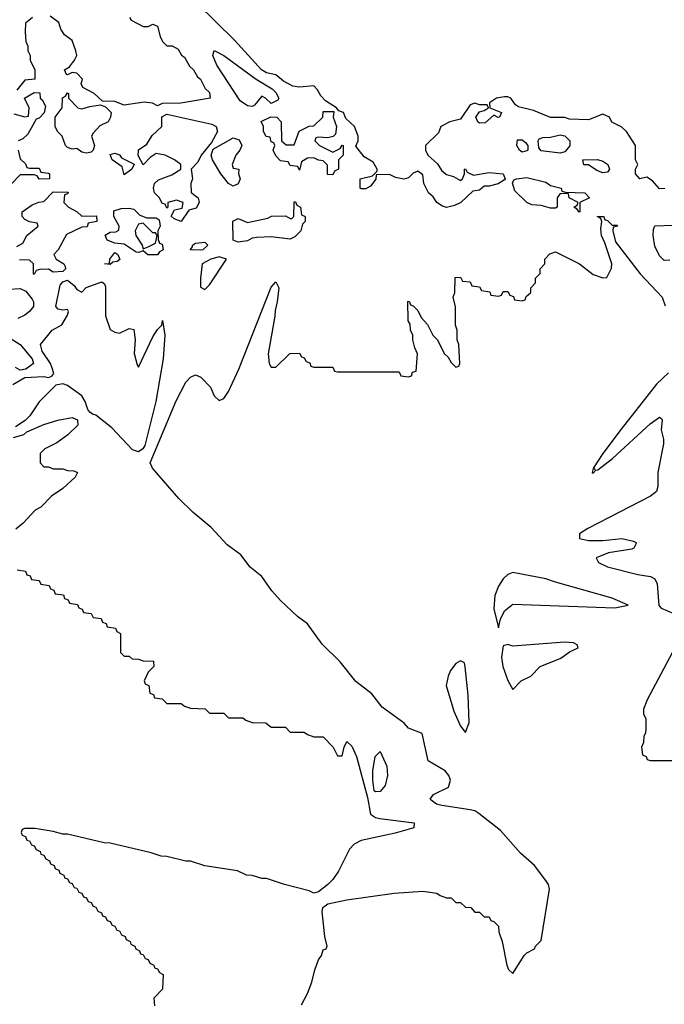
# Model space of a CAD drawing. Header units: inches. Extents: x 2601682 to 2755810, y 449311 to 584050.
# Tile 384 of 505: x 2722948 to 2725670, y 501264 to 505421. Entities that reach past the tile are written whole.
import ezdxf

# ---------------------------------------------------------------- set-up
doc = ezdxf.new("R2010")
doc.units = ezdxf.units.IN
doc.header["$MEASUREMENT"] = 0
doc.layers.add('C7520', color=7, linetype='Continuous')

msp = doc.modelspace()

# ---------------------------------------------------------------- linework, layer by layer
at = {"layer": 'C7520', "color": 2, "elevation": 2}
for points in [[(2725671.6, 504708.4), (2725650, 504708), (2725620.4, 504740.4), (2725596.4, 504756.4), (2725566, 504750), (2725548, 504770), (2725548, 504790), (2725558, 504810), (2725548, 504830), (2725548, 504890), (2725510, 504948.7), (2725490, 504968), (2725448.9, 504988.9), (2725438, 505010), (2725410, 505022), (2725350, 504998), (2725270, 505002), (2725250, 505008.7), (2725188.9, 505008.9), (2725117.5, 505037.5), (2725054, 505054), (2725042, 505062), (2725022, 505090), (2725010, 505096), (2724995.5, 505095.5), (2724962, 505090), (2724932, 505070), (2724934, 505050), (2724982, 505030), (2724974, 505010), (2724968.4, 505008.4), (2724950, 505018), (2724914, 504986), (2724890, 504984), (2724882, 504990), (2724874, 505010), (2724890, 505032), (2724910, 505038), (2724928, 505050), (2724922, 505062), (2724890, 505062), (2724870, 505068.7), (2724850, 505062), (2724810, 505002), (2724764.7, 504990), (2724726, 504970), (2724716.8, 504943.2), (2724662, 504890), (2724662, 504870), (2724671.3, 504850), (2724713, 504813), (2724730, 504782.8), (2724750, 504767.3), (2724779.8, 504759.8), (2724810, 504742), (2724818, 504750), (2724826, 504770), (2724826, 504790), (2724830, 504792), (2724838, 504778), (2724864.7, 504764.7), (2724930, 504776), (2724990, 504770.8), (2724998, 504750), (2724994.8, 504745.2), (2724968.4, 504728.4), (2724930, 504718), (2724910, 504718), (2724890, 504701.2), (2724862, 504698), (2724810.7, 504649.3), (2724783.5, 504636.5), (2724750, 504629.2), (2724733.6, 504633.6), (2724710, 504649), (2724694, 504674), (2724674, 504690), (2724654, 504730), (2724650, 504766), (2724630, 504782), (2724610, 504773.2), (2724590, 504754), (2724570, 504748.7), (2724534.6, 504754.6), (2724510, 504768), (2724454, 504766), (2724451.6, 504748.4), (2724430, 504718), (2724410, 504708), (2724390, 504708), (2724386, 504710), (2724386, 504750), (2724438, 504762), (2724458, 504782), (2724458, 504790), (2724440.4, 504820.4), (2724403.1, 504843.1), (2724367.3, 504887.3), (2724378, 504910), (2724378, 504930), (2724362, 504970), (2724324.7, 505004.7), (2724315.3, 505030), (2724296.4, 505036.4), (2724286, 505050), (2724239, 505079), (2724219.3, 505099.3), (2724205.6, 505125.6), (2724190, 505142), (2724130, 505137.2), (2724101.2, 505141.2), (2724061.5, 505161.5), (2724030, 505188.7), (2723990, 505197.2), (2723969.2, 505209.2), (2723854.9, 505334.9), (2723698, 505490)], [(2723002, 505430), (2722972.7, 505407.3), (2722972, 505370), (2722974, 505330), (2722982, 505310), (2722982, 505290), (2722992, 505270), (2722992, 505250), (2723012, 505210), (2723012, 505170), (2722970, 505166), (2722936, 505124)], [(2723412, 505430), (2723419.6, 505419.6), (2723470, 505392), (2723490, 505392), (2723510, 505402), (2723530, 505394), (2723541, 505350), (2723551.3, 505330), (2723570, 505311.3), (2723591.6, 505311.6), (2723616.9, 505296.9), (2723631.6, 505271.6), (2723643.6, 505263.6), (2723665.4, 505225.4), (2723682, 505210), (2723699.6, 505179.6), (2723712, 505170), (2723731.6, 505131.6), (2723750, 505114), (2723752, 505090), (2723628.9, 505068.9), (2723550, 505068), (2723530, 505058), (2723509.2, 505069.2), (2723473.8, 505073.8), (2723390, 505061.2), (2723350, 505076), (2723298, 505078), (2723262, 505110), (2723215.3, 505135.3), (2723208, 505150), (2723213.2, 505170), (2723190, 505195.3), (2723170, 505198), (2723150, 505188), (2723146, 505190), (2723138, 505210), (2723158, 505222), (2723179, 505250), (2723189, 505270), (2723185.2, 505290), (2723170, 505334), (2723137, 505357), (2723122, 505382), (2723113.2, 505410), (2723076.6, 505436.6)], [(2722923.5, 505023.5), (2722970, 505012), (2722986, 505014), (2722988, 505050), (2722968, 505090), (2723010, 505114), (2723032.7, 505112.7), (2723034, 505090), (2723043.6, 505083.6), (2723056.9, 505056.9), (2723052, 505028), (2723030, 505006), (2723018, 505002), (2722982, 504938), (2722962, 504918), (2722942, 504910)], [(2722942, 504870), (2722950, 504834), (2722972.7, 504812.7), (2722978, 504798), (2722990, 504794), (2723030, 504794), (2723038, 504778), (2723070, 504774), (2723074, 504770), (2723074, 504750), (2723030, 504748), (2723022, 504762), (2723010, 504766), (2722950, 504766), (2722912.7, 504727.3)], [(2722936.4, 504463.6), (2722962, 504478), (2722978, 504510), (2723026, 504550), (2723022, 504562), (2722990, 504568), (2722970, 504578), (2722958, 504590), (2722958, 504610), (2723000.4, 504639.6), (2723028.4, 504651.6), (2723050, 504654), (2723090, 504694), (2723152.7, 504692.7), (2723150, 504686), (2723138, 504682), (2723134, 504650), (2723154, 504630), (2723190.9, 504610.9), (2723210, 504592), (2723272.7, 504592.7), (2723274, 504570), (2723238, 504562), (2723232.7, 504547.3), (2723210, 504546), (2723146, 504514), (2723110.8, 504449.2), (2723092, 504430), (2723102, 504410), (2723134, 504390), (2723139.6, 504379.6), (2723142, 504370), (2723130, 504358), (2723090, 504355.3), (2723070, 504368), (2723032.7, 504367.3), (2723018, 504362), (2723010, 504346), (2723006, 504350), (2723006, 504390), (2722990, 504406), (2722947.3, 504407.3)], [(2724138, 501262), (2724164, 501310), (2724182, 501358), (2724194, 501410), (2724210, 501452), (2724222, 501470), (2724230, 501494), (2724242, 501498), (2724246, 501510), (2724237.2, 501550), (2724225.8, 501654.2), (2724227.6, 501672.4), (2724250, 501688), (2724330, 501704.9), (2724530, 501734), (2724650, 501742), (2724710, 501734), (2724723.6, 501723.6), (2724750, 501714), (2724770, 501714), (2724790, 501694), (2724810, 501694), (2724830, 501674), (2724852.7, 501672.7), (2724870, 501654), (2724890, 501654), (2724910, 501634), (2724930, 501634), (2724938, 501618), (2724950, 501614), (2724970, 501594), (2724971.3, 501570), (2724984.7, 501530), (2725004.7, 501430), (2725011.6, 501411.6), (2725030, 501394), (2725078, 501470), (2725090, 501482), (2725122, 501498), (2725126, 501510), (2725150, 501534), (2725185.1, 501750), (2725181.6, 501770), (2725170, 501786.6), (2725122.4, 501850), (2725062.6, 501902.6), (2724977.7, 501997.7), (2724886.6, 502070), (2724870, 502080.5), (2724850, 502085.6), (2724730, 502103.7), (2724708, 502110), (2724685.6, 502125.6), (2724682, 502130), (2724695.3, 502150), (2724758.5, 502181.5), (2724767.2, 502210), (2724760.8, 502230), (2724745.4, 502250), (2724672.7, 502292.7), (2724647.3, 502407.3), (2724590, 502429.6), (2724571.7, 502451.7), (2724478.9, 502518.9), (2724434.9, 502574.9), (2724367.6, 502627.6), (2724301.6, 502710), (2724225.2, 502785.2), (2724163.5, 502870), (2724121, 502901), (2724048.9, 502968.9), (2724012.6, 503010), (2723970.7, 503070.7), (2723921.3, 503110), (2723881.8, 503161.8), (2723823.9, 503203.9), (2723757, 503277), (2723680.5, 503340.5), (2723620, 503400), (2723508.4, 503528.4), (2723499.7, 503550), (2723608.4, 503811.6), (2723650, 503891.3), (2723670, 503912), (2723690, 503922), (2723712.7, 503912.7), (2723754, 503870), (2723770, 503834), (2723790, 503814), (2723810, 503822), (2723830, 503852), (2723874.2, 503945.8), (2724010, 504292), (2724030, 504314), (2724042, 504290), (2724036, 504230), (2724026.4, 504193.6), (2724026, 504170), (2723998, 504010), (2724002, 503970), (2724010, 503954), (2724030, 503954), (2724088.4, 504011.6), (2724130, 504014), (2724138, 503998), (2724150, 503994), (2724158, 503978), (2724172.7, 503972.7), (2724178, 503958), (2724190, 503954), (2724270, 503954), (2724278, 503938), (2724290, 503934), (2724550, 503934), (2724558, 503918), (2724590, 503914), (2724602, 503918), (2724607.3, 503932.7), (2724622, 503938), (2724628, 504010), (2724616.4, 504036.4), (2724608, 504070), (2724608, 504090), (2724598, 504110), (2724596.4, 504136.4), (2724588, 504150), (2724587.3, 504232.7), (2724594, 504230), (2724598, 504218), (2724610, 504214), (2724630, 504194), (2724643.6, 504163.6), (2724670, 504134), (2724692, 504090), (2724710.9, 504070.9), (2724742, 504010), (2724756.9, 503996.9), (2724770, 503974), (2724790, 503954), (2724802, 503958), (2724806, 503970), (2724802, 504050), (2724795.3, 504070), (2724795.3, 504110), (2724788.9, 504131.1), (2724788.4, 504208.4), (2724778, 504250), (2724786, 504270), (2724787.3, 504332.7), (2724810, 504334), (2724818, 504318), (2724850, 504314), (2724858, 504298), (2724890, 504294), (2724898, 504278), (2724932.7, 504272.7), (2724938, 504258), (2724970, 504254), (2724982, 504258), (2724990, 504274), (2725010, 504274), (2725018, 504258), (2725032.7, 504252.7), (2725038, 504238), (2725070, 504234), (2725082, 504238), (2725087.3, 504252.7), (2725106, 504270), (2725106, 504290), (2725126, 504310), (2725126, 504330), (2725146, 504350), (2725146, 504370), (2725166, 504390), (2725166, 504410), (2725187.3, 504432.7), (2725210, 504442), (2725312, 504390), (2725370, 504346), (2725410, 504332), (2725427.3, 504332.7), (2725447.3, 504372.7), (2725448, 504390), (2725419.3, 504479.3), (2725405.2, 504510), (2725402, 504538), (2725406, 504570), (2725402, 504582), (2725386, 504590), (2725414, 504590), (2725418, 504578), (2725430, 504574), (2725450, 504554), (2725470, 504554), (2725474, 504550), (2725454, 504546), (2725452, 504530), (2725464, 504484), (2725568.1, 504348.1), (2725661, 504250), (2725673, 504213)], [(2725694, 504406), (2725670, 504405.2), (2725650, 504424.5), (2725630, 504465.2), (2725622.7, 504510), (2725624, 504536), (2725630, 504551.3), (2725710, 504554)], [(2722918.9, 503881.1), (2722970, 503911.3), (2723050, 503914.8), (2723070, 503911), (2723084, 503916), (2723092.7, 503927.3), (2723086, 503950), (2723078, 503970), (2723042.5, 504022.5), (2723036, 504050), (2723085.1, 504110), (2723126.3, 504133.7), (2723150, 504174), (2723154, 504190), (2723150, 504198), (2723130, 504195.3), (2723110, 504199), (2723101.2, 504210), (2723119, 504301), (2723130, 504314), (2723150, 504322), (2723178.5, 504298.5), (2723190, 504282), (2723210, 504271.3), (2723229.5, 504290.5), (2723294.8, 504314.8), (2723306.4, 504306.4), (2723310, 504294), (2723310.9, 504170.9), (2723330, 504114), (2723350, 504102), (2723370, 504098), (2723410, 504118), (2723430, 504114), (2723436, 504070), (2723431.6, 504011.6), (2723443.6, 503963.6), (2723450, 503954), (2723510, 504082), (2723530, 504114), (2723548, 504132), (2723551.6, 504151.6), (2723561, 504090), (2723553.4, 503990), (2723522.4, 503810), (2723476.5, 503623.5), (2723468, 503610), (2723450, 503596.9), (2723424.7, 503604.7), (2723337.7, 503697.7), (2723270, 503752), (2723255.5, 503755.5), (2723244.7, 503764.7), (2723235.5, 503775.5), (2723224.5, 503810), (2723210, 503834), (2723150, 503877), (2723130, 503884), (2723101, 503879), (2723030, 503808), (2722991.3, 503748.7), (2722971.3, 503728.7), (2722930, 503702)], [(2722903.6, 504283.6), (2722950, 504286), (2722974.8, 504274.8), (2723001.4, 504241.4), (2723006.8, 504230), (2723006.8, 504210), (2722990, 504189), (2722970, 504174), (2722939.8, 504160.2)], [(2722901.6, 504081.6), (2722950.7, 504050), (2723001, 503990), (2723006, 503970), (2722974.4, 503945.6), (2722950, 503941.2), (2722930, 503952.3)], [(2725688.2, 503930), (2725637.4, 503882.6), (2725487.6, 503692.4), (2725410, 503589.3), (2725371.3, 503530), (2725378, 503522), (2725370, 503526), (2725364.7, 503510), (2725370, 503506.8), (2725380.2, 503519.8), (2725390, 503520.7), (2725450.9, 503569.1), (2725610, 503714.9), (2725650, 503742.8), (2725658, 503738), (2725660.7, 503730), (2725656.5, 503690), (2725666.7, 503650), (2725666.7, 503630), (2725642, 503510), (2725643, 503450), (2725637.3, 503430), (2725611, 503410), (2725347.1, 503272.9), (2725311.3, 503250), (2725311.6, 503231.6), (2725350, 503222), (2725410, 503222), (2725490.4, 503230.4), (2725539.6, 503219.6), (2725552.7, 503212.7), (2725542, 503190), (2725533.4, 503186.6), (2725434, 503170), (2725382, 503150), (2725392, 503130), (2725430.7, 503110.7), (2725558.5, 503078.5), (2725612, 503070), (2725630, 503061), (2725639.3, 503039.3), (2725647.5, 502947.5), (2725656.8, 502936.8), (2725710, 502914)], [(2722922.7, 503657.3), (2722966, 503670), (2722979, 503681), (2723050, 503712), (2723108.9, 503731.1), (2723170, 503742), (2723192.7, 503732.7), (2723194, 503710), (2723151.1, 503668.9), (2723105.4, 503634.6), (2723054, 503610), (2723034, 503590), (2723034, 503550), (2723050, 503534), (2723070, 503534), (2723090, 503524.7), (2723130, 503524.7), (2723150, 503518), (2723176.9, 503516.9), (2723192, 503510), (2723182, 503490), (2723130, 503442), (2723082, 503410), (2723036.9, 503363.1), (2723014, 503350), (2722963.6, 503296.4), (2722932, 503270)], [(2722938, 503098), (2722972.7, 503092.7), (2722978, 503078), (2722992.7, 503072.7), (2722998, 503058), (2723030, 503054), (2723038, 503038), (2723072.7, 503032.7), (2723078, 503018), (2723092.7, 503012.7), (2723098, 502998), (2723132.7, 502992.7), (2723138, 502978), (2723152.7, 502972.7), (2723158, 502958), (2723192.7, 502952.7), (2723198, 502938), (2723212.7, 502932.7), (2723218, 502918), (2723250, 502914), (2723258, 502898), (2723292.7, 502892.7), (2723298, 502878), (2723312.7, 502872.7), (2723318, 502858), (2723352.7, 502852.7), (2723358, 502838), (2723374, 502830), (2723374, 502750), (2723390, 502734), (2723410, 502734), (2723423.6, 502723.6), (2723450, 502722), (2723470, 502714), (2723512.7, 502712.7), (2723514, 502690), (2723490, 502666), (2723474, 502630), (2723478, 502618), (2723494, 502610), (2723498, 502578), (2723512.7, 502572.7), (2723518, 502558), (2723550, 502554), (2723570, 502534), (2723630, 502534), (2723643.6, 502523.6), (2723670, 502514), (2723731.6, 502511.6), (2723750, 502494), (2723810, 502494), (2723830, 502474), (2723890, 502474), (2723903.6, 502463.6), (2723930, 502454), (2723987.3, 502452.7), (2724010, 502434), (2724070, 502434), (2724090, 502414), (2724150, 502414), (2724163.6, 502403.6), (2724190, 502394), (2724230, 502394), (2724272, 502350), (2724290, 502314), (2724310, 502314), (2724318, 502350), (2724330, 502374), (2724350, 502354), (2724370.7, 502310.7), (2724417.3, 502137.3), (2724430, 502066.8), (2724450, 502053), (2724468.5, 502048.5), (2724614, 502030), (2724612, 502010), (2724533, 501987), (2724390, 501956.3), (2724359.9, 501940.1), (2724340.4, 501919.6), (2724294, 501826), (2724270, 501791.5), (2724250, 501769.6), (2724210, 501739), (2724190, 501734), (2724170, 501744), (2724066, 501770), (2723990, 501795.3), (2723970, 501795.3), (2723930, 501808.7), (2723906, 501810), (2723868.4, 501828.4), (2723730, 501849), (2723670, 501868.7), (2723650, 501869), (2723570, 501889), (2723546, 501890), (2723504, 501904), (2723330, 501944), (2723305.6, 501945.6), (2723150, 501982), (2723130, 501982), (2723090, 501994), (2723014, 502006), (2722970, 502006), (2722958, 502002), (2722954, 501990), (2722958, 501978), (2722972.7, 501972.7), (2722978, 501958), (2722990, 501954), (2722998, 501938), (2723010, 501934), (2723018, 501918), (2723034, 501910), (2723038, 501898), (2723050, 501894), (2723058, 501878), (2723074, 501870), (2723078, 501858), (2723094, 501850), (2723098, 501838), (2723114, 501830), (2723118, 501818), (2723134, 501810), (2723138, 501798), (2723150, 501794), (2723158, 501778), (2723170, 501774), (2723178, 501758), (2723190, 501754), (2723198, 501738), (2723210, 501734), (2723218, 501718), (2723230, 501714), (2723238, 501698), (2723250, 501694), (2723258, 501678), (2723270, 501674), (2723278, 501658), (2723294, 501650), (2723298, 501638), (2723310, 501634), (2723318, 501618), (2723330, 501614), (2723338, 501598), (2723350, 501594), (2723358, 501578), (2723370, 501574), (2723378, 501558), (2723394, 501550), (2723398, 501538), (2723414, 501530), (2723418, 501518), (2723434, 501510), (2723438, 501498), (2723454, 501490), (2723458, 501478), (2723470, 501474), (2723478, 501458), (2723490, 501454), (2723498, 501438), (2723514, 501430), (2723518, 501418), (2723530, 501414), (2723538, 501398), (2723554, 501390), (2723551.6, 501328.4), (2723514, 501290), (2723518, 501258)], [(2725727.3, 502792.7), (2725598, 502550), (2725582, 502510), (2725582, 502490), (2725592, 502470), (2725592, 502430), (2725591.1, 502408.9), (2725583.6, 502396.4), (2725582, 502370), (2725574, 502350), (2725578, 502318), (2725594, 502310), (2725598, 502298), (2725610, 502294), (2725710, 502294)]]:
    msp.add_lwpolyline(points, dxfattribs=at)
at = {"layer": 'C7520', "color": 2}
for points, elevation in [([(2724010, 505068), (2723986, 505090), (2723970, 505098), (2723939.8, 505060.2), (2723930, 505055.3), (2723910, 505057.2), (2723879.1, 505079.1), (2723781.2, 505230), (2723764, 505270), (2723768.9, 505291.1), (2723810, 505270.8), (2723946, 505170), (2724014, 505130), (2724030, 505114), (2724042, 505090), (2724038, 505082)], 2), ([(2723210, 505044.7), (2723244.7, 505055.3), (2723290, 505062), (2723310, 505054), (2723334, 505030), (2723332, 505010), (2723322, 504990), (2723286.4, 504973.6), (2723258, 504942), (2723252, 504930), (2723264.7, 504890), (2723258, 504870), (2723250, 504862), (2723230, 504858), (2723210, 504862), (2723190, 504878), (2723170, 504875.3), (2723150, 504882), (2723142, 504890), (2723128, 504930), (2723108, 504950), (2723098, 504970), (2723098, 505010), (2723128, 505050), (2723128.4, 505091.6), (2723142, 505098), (2723150, 505112), (2723154, 505110), (2723154, 505090), (2723194, 505050)], 2), ([(2723630, 504569), (2723600.2, 504580.2), (2723588, 504592), (2723602, 504618), (2723634.6, 504625.4), (2723638, 504650), (2723610, 504659), (2723574, 504650), (2723574, 504630), (2723570, 504626), (2723562, 504642), (2723550, 504646), (2723539, 504670), (2723517.2, 504690), (2723513.2, 504710), (2723517.2, 504730), (2723534.2, 504745.8), (2723590, 504766.8), (2723628.7, 504790), (2723629, 504810), (2723602, 504830), (2723562, 504850), (2723524, 504856), (2723499.8, 504840.2), (2723470, 504808.7), (2723448, 504848), (2723450, 504872), (2723484.7, 504895.3), (2723507, 504933), (2723548.7, 504970), (2723548.4, 505011.6), (2723570, 505022), (2723759.8, 504979.8), (2723778, 504970), (2723782.8, 504950), (2723757.5, 504902.5), (2723714.8, 504850), (2723700.7, 504819.3), (2723672, 504790), (2723678, 504750), (2723671.3, 504730), (2723671.6, 504691.6), (2723702, 504670), (2723706, 504650), (2723694, 504626), (2723662.8, 504617.2)], 2), ([(2724250, 504922), (2724210, 504926), (2724198, 504922), (2724194, 504910), (2724214, 504890), (2724270, 504862), (2724302, 504878), (2724310, 504892), (2724314, 504890), (2724314, 504850), (2724294, 504830), (2724294, 504790), (2724278, 504782), (2724270, 504766), (2724248.4, 504768.4), (2724247.3, 504807.3), (2724230, 504826), (2724210, 504828), (2724190, 504838), (2724163.6, 504836.4), (2724138, 504822), (2724130, 504786), (2724122, 504802), (2724090, 504806), (2724082, 504822), (2724050, 504826), (2724030, 504846), (2724018, 504870), (2724026, 504890), (2724022, 504902), (2724010, 504906), (2724006, 504926), (2723988.9, 504928.9), (2723978, 504950), (2723978, 504970), (2723968, 504992), (2724008, 505012), (2724034, 505010), (2724052, 504990), (2724054, 504910), (2724072.7, 504892.7), (2724107.3, 504892.7), (2724128.9, 504951.1), (2724170, 504972), (2724190, 504974), (2724228, 505010), (2724230, 505034), (2724274, 505034), (2724272, 505010), (2724286, 504970), (2724282, 504938), (2724271.6, 504928.4)], 2), ([(2725230, 504857.2), (2725150, 504868), (2725140.4, 504880.4), (2725138, 504910), (2725142, 504918), (2725156.4, 504923.6), (2725190, 504926), (2725230, 504936), (2725250, 504931), (2725270.8, 504910), (2725270.7, 504889.3), (2725250, 504864)], 2), ([(2723850, 504719), (2723829.4, 504729.4), (2723798, 504770), (2723762, 504830), (2723756, 504850), (2723765.2, 504874.8), (2723850, 504922.8), (2723874.8, 504914.8), (2723886, 504890), (2723878, 504870), (2723861, 504850), (2723844.7, 504810), (2723850, 504794), (2723874, 504790), (2723872, 504770), (2723878.8, 504750), (2723870, 504728.7)], 2), ([(2725070, 504862), (2725058, 504870), (2725048, 504890), (2725050, 504914), (2725070, 504914), (2725083.6, 504903.6), (2725094, 504890), (2725094, 504870), (2725090, 504868)], 2), ([(2723390, 504766), (2723380.4, 504800.4), (2723338, 504830), (2723330, 504852), (2723350, 504858), (2723370, 504851.3), (2723378, 504838), (2723432, 504812), (2723422, 504790)], 2), ([(2725410, 504775.3), (2725384.7, 504784.7), (2725350, 504808), (2725330, 504808), (2725326, 504830), (2725388.4, 504831.6), (2725410, 504824.7), (2725431.3, 504810), (2725438, 504790), (2725430, 504778)], 2), ([(2725310, 504609), (2725302, 504622), (2725288, 504630), (2725302, 504638), (2725306, 504650), (2725268.9, 504668.9), (2725266, 504686), (2725230, 504688), (2725218, 504670), (2725218, 504630), (2725210, 504626), (2725190, 504625.2), (2725150, 504637.2), (2725110, 504639.3), (2725090, 504649.2), (2725039, 504699), (2725028.7, 504731.3), (2725035.3, 504744.7), (2725046, 504750), (2725090, 504754.8), (2725170, 504734.8), (2725190, 504721), (2725234, 504710), (2725238, 504698), (2725252.7, 504692.7), (2725334, 504690), (2725354, 504670), (2725314, 504650), (2725314, 504610)], 2), ([(2724090, 504495.3), (2724010, 504504.5), (2723950, 504501.6), (2723930, 504499.5), (2723910, 504488.2), (2723870, 504481.6), (2723849, 504490), (2723848.7, 504571.3), (2723870, 504582), (2723910, 504564.7), (2723996.4, 504583.6), (2724011.6, 504591.6), (2724070, 504594), (2724090, 504582), (2724098, 504582), (2724106, 504590), (2724107.3, 504652.7), (2724112.7, 504652.7), (2724118, 504638), (2724134, 504630), (2724138, 504598), (2724154, 504590), (2724154, 504570), (2724142, 504558), (2724134.8, 504530), (2724110, 504504)], 2), ([(2723530, 504428), (2723488.9, 504428.9), (2723470, 504446), (2723450, 504438), (2723440.4, 504440.4), (2723390, 504474), (2723350, 504478), (2723318, 504490), (2723308.9, 504511.1), (2723330, 504524.7), (2723354.6, 504525.4), (2723367.3, 504532.7), (2723368, 504550), (2723346, 504590), (2723346, 504614), (2723376.4, 504623.6), (2723410, 504626), (2723430, 504621), (2723456, 504596), (2723485.4, 504585.4), (2723524.7, 504584.7), (2723536.9, 504576.9), (2723541, 504550), (2723532, 504530), (2723532.7, 504492.7), (2723538, 504478), (2723550, 504474), (2723554, 504450), (2723538, 504442)], 2), ([(2723470, 504562), (2723450, 504558), (2723436, 504530), (2723438.8, 504510), (2723464.7, 504470), (2723470, 504454), (2723490, 504462), (2723522, 504478), (2723528, 504510), (2723522, 504522), (2723510, 504522)], 2), ([(2723710, 504448), (2723668, 504450), (2723678, 504462), (2723678, 504470), (2723690, 504478), (2723730, 504482), (2723742, 504470), (2723722, 504450)], 2), ([(2723330, 504388), (2723306, 504390), (2723327.3, 504392.7), (2723328.7, 504410), (2723350, 504438), (2723362, 504430), (2723371.6, 504408.4), (2723359.6, 504400.4), (2723342, 504398)], 2), ([(2723790, 504420.7), (2723754.8, 504410), (2723719.1, 504390), (2723711, 504330), (2723712, 504292), (2723730, 504282), (2723750, 504302), (2723822, 504410)], 6), ([(2725030, 503087.6), (2725010, 503078.7), (2724990, 503060.7), (2724970.3, 503030), (2724954.9, 502990), (2724950, 502934), (2724970, 502854), (2724978, 502890), (2724994.7, 502925.3), (2725030, 502954.4), (2725461.2, 502938.8), (2725518, 502950), (2725450, 502979.3), (2725210, 503046), (2725170, 503061.2)], 2), ([(2725250, 502792.7), (2725030, 502776), (2725010, 502784), (2724990, 502778), (2724983.1, 502730), (2724988.5, 502690), (2725010, 502632), (2725030, 502594), (2725066, 502630), (2725106, 502650), (2725146, 502690), (2725233.6, 502726.4), (2725270, 502752), (2725306, 502770), (2725302, 502782), (2725286, 502790)], 2), ([(2724810, 502715.1), (2724790, 502703.7), (2724767, 502673), (2724756.9, 502650), (2724748.8, 502610), (2724782, 502502), (2724810, 502438), (2724830, 502412), (2724845.6, 502454.4), (2724841.6, 502570), (2724829.6, 502689.6), (2724826, 502706)], 2), ([(2724450, 502162), (2724445.6, 502165.6), (2724439.3, 502210), (2724439.3, 502250), (2724449.1, 502310.9), (2724470, 502332), (2724498, 502270), (2724501.6, 502230), (2724491.4, 502188.6), (2724470, 502162.7)], 2)]:
    msp.add_lwpolyline(points, close=True, dxfattribs=dict(at, elevation=elevation))

doc.saveas('drawing.dxf')
